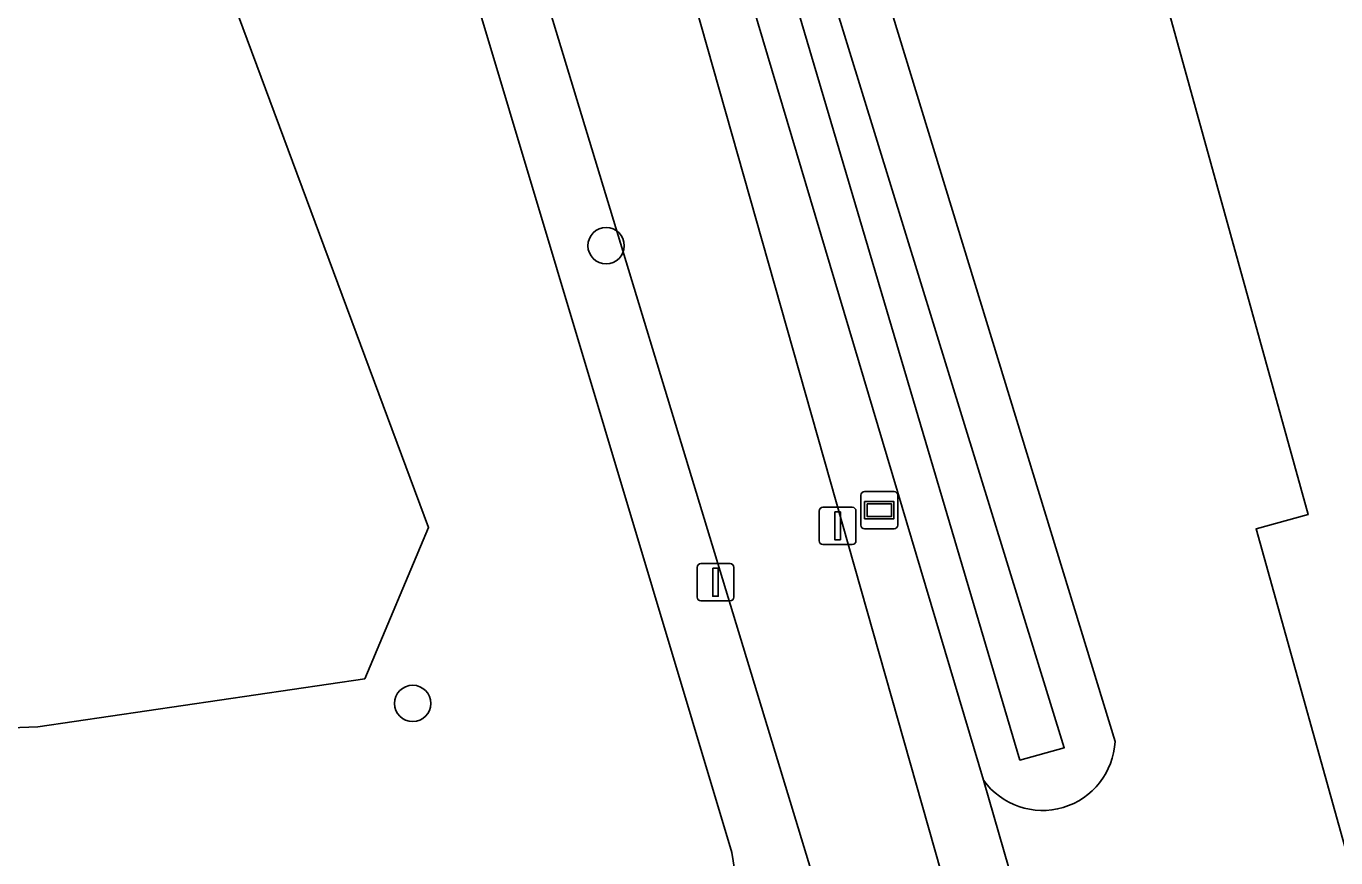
# Model space of a CAD drawing. Extents: x 159626 to 160723, y 388173 to 389416.
# Drawn here: x 159817.39 to 159852.61, y 388251.52 to 388273.89 of the extents above; entities that cross this region are included whole.
import ezdxf

# ---------------------------------------------------------------- set-up
doc = ezdxf.new("R2010")
doc.units = 0
for name, color, linetype in [('IMGEO_Afsluitpaal', 7, 'Continuous'), ('IMGEO_Boom', 7, 'Continuous'), ('IMGEO_Erf', 7, 'Continuous'), ('IMGEO_Grasland_agrarisch', 7, 'Continuous'), ('IMGEO_Grasland_overig', 7, 'Continuous'), ('IMGEO_Groenvoorziening', 7, 'Continuous'), ('IMGEO_Hek', 7, 'Continuous'), ('IMGEO_Informatiebord', 7, 'Continuous'), ('IMGEO_Loofbos', 7, 'Continuous'), ('IMGEO_Oever', 7, 'Continuous'), ('IMGEO_Rijbaan_lokaal_onverhard', 7, 'Continuous'), ('IMGEO_Waterloop', 7, 'Continuous')]:
    doc.layers.add(name, color=color, linetype=linetype)

msp = doc.modelspace()

# ---------------------------------------------------------------- linework, layer by layer
at = {"layer": 'IMGEO_Afsluitpaal'}
for p, q in [((159838.812, 388260.951), (159839.602, 388260.951)), ((159839.602, 388260.951), (159838.812, 388260.951)), ((159838.712, 388260.051), (159838.712, 388260.851)), ((159838.712, 388260.851), (159838.712, 388260.051)), ((159839.702, 388260.851), (159839.702, 388260.051)), ((159839.702, 388260.051), (159839.702, 388260.851)), ((159839.602, 388259.951), (159838.812, 388259.951)), ((159838.812, 388259.951), (159839.602, 388259.951)), ((159835.43, 388258.535), (159835.43, 388259.335)), ((159835.43, 388259.335), (159835.43, 388258.535)), ((159835.53, 388259.435), (159836.32, 388259.435)), ((159836.32, 388259.435), (159835.53, 388259.435)), ((159836.42, 388259.335), (159836.42, 388258.535)), ((159836.42, 388258.535), (159836.42, 388259.335)), ((159836.32, 388258.435), (159835.53, 388258.435)), ((159835.53, 388258.435), (159836.32, 388258.435))]:
    msp.add_line(p, q, dxfattribs=at)
for points in [[(159839.132, 388260.826), (159839.282, 388260.826), (159839.282, 388260.076), (159839.132, 388260.076), (159839.132, 388260.826)], [(159835.85, 388259.31), (159836, 388259.31), (159836, 388258.56), (159835.85, 388258.56), (159835.85, 388259.31)]]:
    msp.add_lwpolyline(points, dxfattribs=at)
for centre, start, end in [((159838.812, 388260.851), 90, 180), ((159838.812, 388260.851), 90, 180), ((159839.602, 388260.851), 0, 90), ((159839.602, 388260.851), 360, 90), ((159838.812, 388260.051), 180, 270), ((159838.812, 388260.051), 180, 270), ((159839.602, 388260.051), 270, 0), ((159839.602, 388260.051), 270, 0), ((159835.53, 388259.335), 90, 180), ((159835.53, 388259.335), 90, 180), ((159836.32, 388259.335), 0, 90), ((159836.32, 388259.335), 360, 90), ((159835.53, 388258.535), 180, 270), ((159835.53, 388258.535), 180, 270), ((159836.32, 388258.535), 270, 0), ((159836.32, 388258.535), 270, 0)]:
    msp.add_arc(centre, 0.1, start, end, dxfattribs=at)
at = {"layer": 'IMGEO_Boom'}
for centre in [(159832.984, 388267.986), (159827.782, 388255.675)]:
    msp.add_circle(centre, 0.489, dxfattribs=at)
at = {"layer": 'IMGEO_Erf'}
msp.add_lwpolyline([(159837.396, 388313.816), (159837.869, 388306.878), (159840.621, 388297.374), (159842.873, 388298.044), (159844.297, 388293.262), (159842.044, 388292.591), (159843.254, 388289.038), (159847.155, 388277.751), (159851.865, 388260.755), (159850.46, 388260.367), (159853.266, 388250.313)], dxfattribs=at)
at = {"layer": 'IMGEO_Grasland_agrarisch'}
msp.add_lwpolyline([(159779.216, 388332.77), (159784.255, 388327.195), (159786.399, 388324.193), (159787.257, 388312.187), (159789.508, 388298.143), (159793.474, 388283.778), (159797.977, 388277.989), (159796.476, 388268.769), (159793.903, 388258.478), (159800.121, 388254.404), (159817.702, 388255.047), (159826.493, 388256.334), (159828.208, 388260.408), (159815.773, 388293.855), (159811.365, 388316.684), (159812.356, 388325.976), (159815.115, 388340.78), (159807.897, 388340.56), (159783.84, 388356.314), (159761.756, 388337.982)], dxfattribs=at)
at = {"layer": 'IMGEO_Grasland_overig'}
msp.add_lwpolyline([(159774.766, 388398.746), (159814.819, 388385.452), (159818.335, 388384.285), (159819.43, 388383.922), (159822.466, 388382.684), (159825.074, 388380.889), (159826.546, 388378.509), (159827.048, 388375.565), (159826.869, 388372.226), (159821.579, 388336.6), (159819.705, 388323.977), (159819.468, 388317.319), (159819.928, 388310.672), (159821.081, 388304.11), (159821.62, 388301.941), (159823.95, 388293.09), (159834.227, 388258.789), (159836.361, 388251.667), (159836.863, 388248.526), (159839.11, 388249.163), (159838.856, 388250), (159829.454, 388280.953), (159823.136, 388303.622), (159821.835, 388311.631)], dxfattribs=at)
at = {"layer": 'IMGEO_Groenvoorziening'}
for points in [[(159843.132, 388253.608), (159844.644, 388248.354), (159845.138, 388248.493), (159850.494, 388250), (159853.021, 388250.711), (159853.151, 388250.281), (159853.266, 388250.313), (159850.46, 388260.367), (159851.865, 388260.755), (159847.155, 388277.751), (159843.254, 388289.038), (159841.824, 388288.562), (159838.981, 388297.034), (159836.407, 388306.706), (159835.074, 388318.639), (159835.887, 388325.474), (159840.495, 388356.911), (159835.259, 388357.683), (159834.937, 388356.106), (159830.468, 388324.77)], [(159826.951, 388304.525), (159827.935, 388299.874), (159833.711, 388280.363), (159842.317, 388250), (159842.921, 388247.869), (159844.644, 388248.354), (159843.132, 388253.608), (159829.2, 388300.385), (159827.703, 388306.16), (159826.946, 388311.926)], [(159832.525, 388300.84), (159846.671, 388254.653)]]:
    msp.add_lwpolyline(points, dxfattribs=at)
msp.add_arc((159844.718, 388254.753), 1.956, 215.8197, 357.0821, dxfattribs=at)
at = {"layer": 'IMGEO_Hek'}
msp.add_lwpolyline([(159836.361, 388251.667), (159834.227, 388258.789), (159823.95, 388293.09), (159821.62, 388301.941), (159821.081, 388304.11), (159819.928, 388310.672), (159819.468, 388317.319), (159819.705, 388323.977)], dxfattribs=at)
at = {"layer": 'IMGEO_Informatiebord'}
for p, q in [((159839.835, 388260.473), (159839.835, 388261.273)), ((159839.835, 388261.273), (159839.835, 388260.473)), ((159839.935, 388261.373), (159840.725, 388261.373)), ((159840.725, 388261.373), (159839.935, 388261.373)), ((159840.825, 388261.273), (159840.825, 388260.473)), ((159840.825, 388260.473), (159840.825, 388261.273)), ((159840.725, 388260.373), (159839.935, 388260.373)), ((159839.935, 388260.373), (159840.725, 388260.373))]:
    msp.add_line(p, q, dxfattribs=at)
for points in [[(159839.936, 388261.105), (159840.724, 388261.105), (159840.724, 388260.641), (159839.936, 388260.641), (159839.936, 388261.105)], [(159840.001, 388261.04), (159840.001, 388260.706), (159840.659, 388260.706), (159840.659, 388261.04), (159840.001, 388261.04)]]:
    msp.add_lwpolyline(points, dxfattribs=at)
for centre, start, end in [((159839.935, 388261.273), 90, 180), ((159839.935, 388261.273), 90, 180), ((159840.725, 388261.273), 0, 90), ((159840.725, 388261.273), 360, 90), ((159839.935, 388260.473), 180, 270), ((159839.935, 388260.473), 180, 270), ((159840.725, 388260.473), 270, 0), ((159840.725, 388260.473), 270, 0)]:
    msp.add_arc(centre, 0.1, start, end, dxfattribs=at)
at = {"layer": 'IMGEO_Loofbos'}
for points in [[(159780.076, 388237.482), (159783.949, 388233.524), (159836.863, 388248.526), (159836.361, 388251.667), (159834.227, 388258.789), (159823.95, 388293.09), (159821.62, 388301.941), (159821.081, 388304.11), (159819.928, 388310.672), (159819.468, 388317.319)], [(159811.365, 388316.684), (159815.773, 388293.855), (159828.208, 388260.408), (159826.493, 388256.334), (159817.702, 388255.047), (159800.121, 388254.404), (159793.903, 388258.478), (159796.476, 388268.769), (159797.977, 388277.989), (159793.474, 388283.778), (159789.508, 388298.143), (159787.257, 388312.187)]]:
    msp.add_lwpolyline(points, dxfattribs=at)
at = {"layer": 'IMGEO_Oever'}
for points in [[(159828.448, 388328.224), (159831.734, 388348.265), (159832.735, 388355.026), (159833.551, 388354.908), (159828.739, 388323.065), (159828.514, 388319.903), (159828.657, 388315.755), (159828.883, 388312.49), (159829.643, 388307.501), (159830.546, 388302.367), (159845.303, 388254.483), (159844.112, 388254.152)], [(159826.946, 388311.926), (159827.703, 388306.16), (159829.2, 388300.385), (159843.132, 388253.608)], [(159844.112, 388254.152), (159835.717, 388282.515), (159830.748, 388298.614), (159829.762, 388301.899)], [(159846.671, 388254.653), (159832.525, 388300.84)]]:
    msp.add_lwpolyline(points, dxfattribs=at)
msp.add_arc((159844.718, 388254.753), 1.956, 215.8197, 357.0821, dxfattribs=at)
at = {"layer": 'IMGEO_Rijbaan_lokaal_onverhard'}
msp.add_lwpolyline([(159821.835, 388311.631), (159823.136, 388303.622), (159829.454, 388280.953), (159838.856, 388250), (159839.11, 388249.163), (159839.772, 388246.983), (159842.921, 388247.869), (159842.317, 388250), (159833.711, 388280.363), (159827.935, 388299.874), (159826.951, 388304.525)], dxfattribs=at)
at = {"layer": 'IMGEO_Waterloop'}
msp.add_lwpolyline([(159829.762, 388301.899), (159830.748, 388298.614), (159835.717, 388282.515), (159844.112, 388254.152), (159845.303, 388254.483), (159830.546, 388302.367), (159829.643, 388307.501), (159828.883, 388312.49), (159828.657, 388315.755), (159828.514, 388319.903), (159828.739, 388323.065), (159833.551, 388354.908)], dxfattribs=at)

doc.saveas('drawing.dxf')
